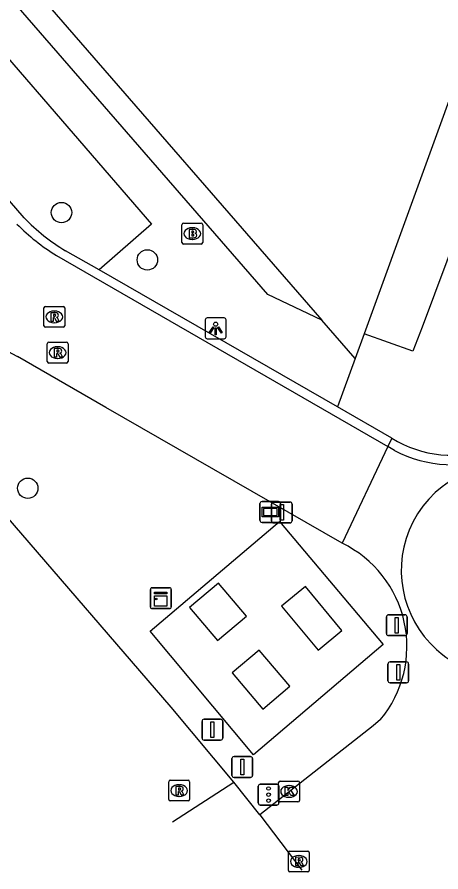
# Model space of a CAD drawing. Extents: x 155888 to 156864, y 383882 to 384671.
# Drawn here: x 156650.1 to 156670.41, y 383882.23 to 383923.23 of the extents above; entities that cross this region are included whole.
import ezdxf

# ---------------------------------------------------------------- set-up
doc = ezdxf.new("R2010")
doc.units = 0
for name, color, linetype in [('IMGEO_Afsluitpaal', 7, 'Continuous'), ('IMGEO_Boom', 7, 'Continuous'), ('IMGEO_Brandkraan', 7, 'Continuous'), ('IMGEO_Kast', 7, 'Continuous'), ('IMGEO_Kolk', 7, 'Continuous'), ('IMGEO_Lichtpunt', 7, 'Continuous'), ('IMGEO_OVBaan_gesloten', 7, 'Continuous'), ('IMGEO_Pand', 7, 'Continuous'), ('IMGEO_Rijbaan_lokaal_gesloten', 7, 'Continuous'), ('IMGEO_Rijbaan_lokaal_open', 7, 'Continuous'), ('IMGEO_Rioolput', 7, 'Continuous'), ('IMGEO_Straatnaambord', 7, 'Continuous'), ('IMGEO_Verkeersbordpaal', 7, 'Continuous'), ('IMGEO_Verkeerseiland_gesloten', 7, 'Continuous'), ('IMGEO_Verkeerseiland_open', 7, 'Continuous'), ('IMGEO_Verkeersregelinstallatiepaal', 7, 'Continuous'), ('IMGEO_Voetpad_open', 7, 'Continuous')]:
    doc.layers.add(name, color=color, linetype=linetype)

msp = doc.modelspace()

# ---------------------------------------------------------------- linework, layer by layer
at = {"layer": 'IMGEO_Afsluitpaal'}
for p, q in [((156662.288, 383899.069), (156662.288, 383899.869)), ((156662.288, 383899.869), (156662.288, 383899.069)), ((156662.388, 383899.969), (156663.178, 383899.969)), ((156663.178, 383899.969), (156662.388, 383899.969)), ((156663.278, 383899.869), (156663.278, 383899.069)), ((156663.278, 383899.069), (156663.278, 383899.869)), ((156663.178, 383898.969), (156662.388, 383898.969)), ((156662.388, 383898.969), (156663.178, 383898.969)), ((156667.796, 383893.659), (156667.796, 383894.459)), ((156667.796, 383894.459), (156667.796, 383893.659)), ((156667.896, 383894.559), (156668.686, 383894.559)), ((156668.686, 383894.559), (156667.896, 383894.559)), ((156668.786, 383894.459), (156668.786, 383893.659)), ((156668.786, 383893.659), (156668.786, 383894.459)), ((156668.686, 383893.559), (156667.896, 383893.559)), ((156667.896, 383893.559), (156668.686, 383893.559)), ((156667.871, 383891.399), (156667.871, 383892.199)), ((156667.871, 383892.199), (156667.871, 383891.399)), ((156667.971, 383892.299), (156668.761, 383892.299)), ((156668.761, 383892.299), (156667.971, 383892.299)), ((156668.861, 383892.199), (156668.861, 383891.399)), ((156668.861, 383891.399), (156668.861, 383892.199)), ((156668.761, 383891.299), (156667.971, 383891.299)), ((156667.971, 383891.299), (156668.761, 383891.299))]:
    msp.add_line(p, q, dxfattribs=at)
for points in [[(156662.708, 383899.844), (156662.858, 383899.844), (156662.858, 383899.094), (156662.708, 383899.094), (156662.708, 383899.844)], [(156668.216, 383894.434), (156668.366, 383894.434), (156668.366, 383893.684), (156668.216, 383893.684), (156668.216, 383894.434)], [(156668.291, 383892.174), (156668.441, 383892.174), (156668.441, 383891.424), (156668.291, 383891.424), (156668.291, 383892.174)]]:
    msp.add_lwpolyline(points, dxfattribs=at)
for centre, start, end in [((156662.388, 383899.869), 90, 180), ((156662.388, 383899.869), 90, 180), ((156663.178, 383899.869), 0, 90), ((156663.178, 383899.869), 360, 90), ((156662.388, 383899.069), 180, 270), ((156662.388, 383899.069), 180, 270), ((156663.178, 383899.069), 270, 0), ((156663.178, 383899.069), 270, 0), ((156667.896, 383894.459), 90, 180), ((156667.896, 383894.459), 90, 180), ((156668.686, 383894.459), 0, 90), ((156668.686, 383894.459), 360, 90), ((156667.896, 383893.659), 180, 270), ((156667.896, 383893.659), 180, 270), ((156668.686, 383893.659), 270, 0), ((156668.686, 383893.659), 270, 0), ((156667.971, 383892.199), 90, 180), ((156667.971, 383892.199), 90, 180), ((156668.761, 383892.199), 0, 90), ((156668.761, 383892.199), 360, 90), ((156667.971, 383891.399), 180, 270), ((156667.971, 383891.399), 180, 270), ((156668.761, 383891.399), 270, 0), ((156668.761, 383891.399), 270, 0)]:
    msp.add_arc(centre, 0.1, start, end, dxfattribs=at)
at = {"layer": 'IMGEO_Boom'}
for centre in [(156652.223, 383913.85), (156656.339, 383911.581), (156650.608, 383900.629)]:
    msp.add_circle(centre, 0.489, dxfattribs=at)
at = {"layer": 'IMGEO_Brandkraan'}
for p, q in [((156657.993, 383912.417), (156657.993, 383913.269)), ((156658.068, 383913.343), (156658.92, 383913.343)), ((156658.994, 383913.269), (156658.994, 383912.417)), ((156658.481, 383913.123), (156658.506, 383913.123)), ((156658.504, 383912.563), (156658.479, 383912.563)), ((156658.92, 383912.343), (156658.068, 383912.343))]:
    msp.add_line(p, q, dxfattribs=at)
for points in [[(156657.993, 383912.417), (156657.993, 383913.269)], [(156658.068, 383913.343), (156658.92, 383913.343)], [(156658.994, 383913.269), (156658.994, 383912.417)], [(156658.341, 383913.043), (156658.341, 383912.643), (156658.554, 383912.643)], [(156658.572, 383913.043), (156658.341, 383913.043)], [(156658.52, 383912.962), (156658.466, 383912.962), (156658.466, 383912.886)], [(156658.466, 383912.886), (156658.519, 383912.886)], [(156658.528, 383912.81), (156658.466, 383912.81), (156658.466, 383912.729)], [(156658.466, 383912.729), (156658.528, 383912.729)], [(156658.92, 383912.343), (156658.068, 383912.343)]]:
    msp.add_lwpolyline(points, dxfattribs=at)
for centre, radius, start, end in [((156658.07, 383913.267), 0.0765, 91.552, 178.448), ((156658.07, 383913.267), 0.0765, 91.552, 178.448), ((156658.918, 383913.267), 0.0765, 1.552, 88.448), ((156658.918, 383913.267), 0.0765, 1.552, 88.448), ((156658.521, 383912.924), 0.0379, 267.8285, 90.9355), ((156658.529, 383912.769), 0.0404, 269.8759, 90.5077), ((156658.576, 383912.898), 0.145, 59.4692, 91.5367), ((156658.601, 383912.945), 0.0922, 285.5137, 58.1501), ((156658.606, 383912.753), 0.105, 301.3115, 78.989), ((156658.07, 383912.419), 0.0765, 181.552, 268.448), ((156658.07, 383912.419), 0.0765, 181.552, 268.448), ((156658.56, 383912.894), 0.251, 268.6676, 293.5347), ((156658.918, 383912.419), 0.0765, 271.552, 358.448), ((156658.918, 383912.419), 0.0765, 271.552, 358.448)]:
    msp.add_arc(centre, radius, start, end, dxfattribs=at)
for centre, major_axis, ratio, start_param, end_param in [((156658.48, 383912.843), (-0.387, 0.002), 0.722429, 4.712389, 7.853982), ((156658.505, 383912.843), (-0.39, 0.002), 0.717154, 1.570796, 4.712389)]:
    msp.add_ellipse(centre, major_axis=major_axis, ratio=ratio, start_param=start_param, end_param=end_param, dxfattribs=at)
at = {"layer": 'IMGEO_Kast'}
for p, q in [((156656.483, 383894.93), (156656.483, 383895.771)), ((156656.483, 383895.771), (156656.483, 383894.93)), ((156656.558, 383895.855), (156657.399, 383895.855)), ((156657.399, 383895.855), (156656.558, 383895.855)), ((156657.483, 383895.78), (156657.483, 383894.939)), ((156657.483, 383894.939), (156657.483, 383895.78)), ((156657.408, 383894.855), (156656.567, 383894.855)), ((156656.567, 383894.855), (156657.408, 383894.855))]:
    msp.add_line(p, q, dxfattribs=at)
for points in [[(156656.678, 383895.645), (156657.278, 383895.645), (156657.278, 383895.56), (156656.678, 383895.56), (156656.678, 383895.645)], [(156656.678, 383895.47), (156657.278, 383895.47), (156657.278, 383894.981), (156656.678, 383894.981), (156656.678, 383895.47)]]:
    msp.add_lwpolyline(points, dxfattribs=at)
msp.add_circle((156656.762, 383895.319), 0.0377, dxfattribs=at)
for centre, start, end in [((156656.561, 383895.777), 92.4484, 184.2845), ((156656.561, 383895.777), 92.4484, 184.2845), ((156657.405, 383895.777), 2.4484, 94.2845), ((156657.405, 383895.777), 2.4484, 94.2845), ((156656.561, 383894.933), 182.4484, 274.2845), ((156656.561, 383894.933), 182.4484, 274.2845), ((156657.405, 383894.933), 272.4484, 4.2845), ((156657.405, 383894.933), 272.4484, 4.2845)]:
    msp.add_arc(centre, 0.0779, start, end, dxfattribs=at)
at = {"layer": 'IMGEO_Kolk'}
for p, q in [((156662.703, 383886.586), (156663.555, 383886.586)), ((156662.628, 383885.66), (156662.628, 383886.512)), ((156663.116, 383886.366), (156663.141, 383886.366)), ((156663.629, 383886.512), (156663.629, 383885.66)), ((156663.139, 383885.806), (156663.114, 383885.806)), ((156663.555, 383885.586), (156662.703, 383885.586))]:
    msp.add_line(p, q, dxfattribs=at)
for points in [[(156662.703, 383886.586), (156663.555, 383886.586)], [(156662.628, 383885.66), (156662.628, 383886.512)], [(156662.949, 383886.286), (156663.072, 383886.286), (156663.072, 383886.135), (156663.202, 383886.286), (156663.366, 383886.286), (156663.22, 383886.135), (156663.373, 383885.886), (156663.221, 383885.886), (156663.136, 383886.05), (156663.072, 383885.983), (156663.072, 383885.886), (156662.949, 383885.886), (156662.949, 383886.286)], [(156663.629, 383886.512), (156663.629, 383885.66)], [(156663.555, 383885.586), (156662.703, 383885.586)]]:
    msp.add_lwpolyline(points, dxfattribs=at)
for centre, start, end in [((156662.705, 383886.51), 91.552, 178.448), ((156662.705, 383886.51), 91.552, 178.448), ((156663.553, 383886.51), 1.552, 88.448), ((156663.553, 383886.51), 1.552, 88.448), ((156662.705, 383885.662), 181.552, 268.448), ((156662.705, 383885.662), 181.552, 268.448), ((156663.553, 383885.662), 271.552, 358.448), ((156663.553, 383885.662), 271.552, 358.448)]:
    msp.add_arc(centre, 0.0765, start, end, dxfattribs=at)
for centre, major_axis, ratio, start_param, end_param in [((156663.115, 383886.086), (-0.387, 0.002), 0.722429, 4.712389, 7.853982), ((156663.14, 383886.086), (-0.39, 0.002), 0.717154, 1.570796, 4.712389)]:
    msp.add_ellipse(centre, major_axis=major_axis, ratio=ratio, start_param=start_param, end_param=end_param, dxfattribs=at)
at = {"layer": 'IMGEO_Lichtpunt'}
for p, q in [((156660.019, 383908.795), (156659.211, 383908.795)), ((156660.019, 383908.795), (156659.211, 383908.795)), ((156659.117, 383908.7), (156659.117, 383907.893)), ((156659.117, 383908.7), (156659.117, 383907.893)), ((156660.113, 383907.893), (156660.113, 383908.7)), ((156660.113, 383907.893), (156660.113, 383908.7)), ((156659.211, 383907.799), (156660.019, 383907.799)), ((156659.211, 383907.799), (156660.019, 383907.799))]:
    msp.add_line(p, q, dxfattribs=at)
for points in [[(156659.491, 383908.364), (156659.53, 383908.336), (156659.342, 383908.074), (156659.304, 383908.101), (156659.491, 383908.364)], [(156659.593, 383908.316), (156659.64, 383908.316), (156659.64, 383907.994), (156659.593, 383907.994), (156659.593, 383908.316)], [(156659.703, 383908.336), (156659.741, 383908.363), (156659.928, 383908.101), (156659.889, 383908.073), (156659.703, 383908.336)]]:
    msp.add_lwpolyline(points, dxfattribs=at)
msp.add_circle((156659.616, 383908.498), 0.0994, dxfattribs=at)
for centre, start, end in [((156659.211, 383908.7), 90, 180), ((156659.211, 383908.7), 90, 180), ((156660.019, 383908.7), 0, 90), ((156660.019, 383908.7), 0, 90), ((156659.211, 383907.893), 180, 270), ((156659.211, 383907.893), 180, 270), ((156660.019, 383907.893), 270, 0), ((156660.019, 383907.893), 270, 360)]:
    msp.add_arc(centre, 0.0946, start, end, dxfattribs=at)
at = {"layer": 'IMGEO_OVBaan_gesloten'}
for points in [[(156660.479, 383886.538), (156657.48, 383890.128), (156649.574, 383899.314), (156634.845, 383916.306), (156562.118, 384000), (156526.643, 384040.832)], [(156657.549, 383884.637), (156660.479, 383886.538)], [(156661.73, 383884.973), (156660.479, 383886.538)], [(156661.73, 383884.973), (156663.735, 383882.319)]]:
    msp.add_lwpolyline(points, dxfattribs=at)
at = {"layer": 'IMGEO_Pand'}
for points in [[(156677.017, 383936.373), (156666.729, 383908.038)], [(156651.646, 383923.717), (156664.695, 383908.697)], [(156666.298, 383906.852), (156664.695, 383908.697)], [(156666.729, 383908.038), (156666.298, 383906.852)]]:
    msp.add_lwpolyline(points, dxfattribs=at)
at = {"layer": 'IMGEO_Rijbaan_lokaal_gesloten'}
for points in [[(156651.986, 383911.798), (156667.859, 383902.624)], [(156665.675, 383897.988), (156654.355, 383904.503), (156650.108, 383906.945)], [(156667.859, 383902.624), (156665.675, 383897.988)]]:
    msp.add_lwpolyline(points, dxfattribs=at)
for centre, radius, start, end in [((156656.791, 383919.825), 9.355, 224.2145, 239.0938), ((156656.46, 383919.262), 13.858, 222.9402, 242.7182)]:
    msp.add_arc(centre, radius, start, end, dxfattribs=at)
at = {"layer": 'IMGEO_Rijbaan_lokaal_open'}
for points in [[(156650.441, 383913.603), (156645.704, 383919.064)], [(156654.022, 383911.101), (156652.423, 383912.02)], [(156665.453, 383904.527), (156654.022, 383911.101)], [(156668.052, 383903.033), (156665.453, 383904.527)], [(156668.052, 383903.033), (156667.859, 383902.624)], [(156668.18, 383902.447), (156667.859, 383902.624)], [(156667.519, 383889.539), (156667.165, 383889.242), (156661.73, 383884.973)]]:
    msp.add_lwpolyline(points, dxfattribs=at)
for centre, radius, start, end in [((156657.028, 383919.818), 9.056, 223.3352, 239.4369), ((156670.935, 383907.665), 5.456, 238.1016, 343.1468), ((156670.947, 383907.668), 5.909, 242.0767, 342.8212), ((156673.61, 383896.672), 5.11, 73.8669, 152.8751), ((156673.621, 383896.691), 5.112, 153.116, 227.867), ((156663.28, 383893.04), 5.498, 320.4517, 64.1719), ((156673.623, 383896.689), 5.111, 227.838, 279.8065)]:
    msp.add_arc(centre, radius, start, end, dxfattribs=at)
at = {"layer": 'IMGEO_Rioolput'}
for p, q in [((156651.379, 383908.424), (156651.379, 383909.276)), ((156651.454, 383909.35), (156652.306, 383909.35)), ((156651.867, 383909.13), (156651.892, 383909.13)), ((156652.38, 383909.276), (156652.38, 383908.424)), ((156652.306, 383908.35), (156651.454, 383908.35)), ((156651.89, 383908.57), (156651.865, 383908.57)), ((156651.539, 383906.709), (156651.539, 383907.561)), ((156651.614, 383907.635), (156652.466, 383907.635)), ((156652.54, 383907.561), (156652.54, 383906.709)), ((156652.027, 383907.415), (156652.052, 383907.415)), ((156652.05, 383906.855), (156652.025, 383906.855)), ((156652.466, 383906.635), (156651.614, 383906.635)), ((156657.439, 383886.63), (156658.291, 383886.63)), ((156657.364, 383885.704), (156657.364, 383886.556)), ((156657.852, 383886.41), (156657.877, 383886.41)), ((156658.365, 383886.556), (156658.365, 383885.704)), ((156657.875, 383885.85), (156657.85, 383885.85)), ((156658.291, 383885.63), (156657.439, 383885.63)), ((156663.099, 383882.303), (156663.099, 383883.155)), ((156663.174, 383883.229), (156664.026, 383883.229)), ((156663.587, 383883.009), (156663.612, 383883.009)), ((156664.1, 383883.155), (156664.1, 383882.303)), ((156664.026, 383882.229), (156663.174, 383882.229)), ((156663.61, 383882.449), (156663.585, 383882.449))]:
    msp.add_line(p, q, dxfattribs=at)
for points in [[(156651.379, 383908.424), (156651.379, 383909.276)], [(156651.454, 383909.35), (156652.306, 383909.35)], [(156652.38, 383909.276), (156652.38, 383908.424)], [(156651.968, 383909.048), (156651.716, 383909.05), (156651.716, 383908.65)], [(156651.716, 383908.65), (156651.84, 383908.65), (156651.84, 383908.812), (156651.851, 383908.812)], [(156651.894, 383908.969), (156651.84, 383908.969), (156651.84, 383908.888)], [(156651.84, 383908.888), (156651.892, 383908.888)], [(156651.898, 383908.783), (156651.969, 383908.65), (156652.109, 383908.65), (156652.044, 383908.776)], [(156652.306, 383908.35), (156651.454, 383908.35)], [(156651.539, 383906.709), (156651.539, 383907.561)], [(156651.614, 383907.635), (156652.466, 383907.635)], [(156652.54, 383907.561), (156652.54, 383906.709)], [(156652.128, 383907.333), (156651.876, 383907.335), (156651.876, 383906.935)], [(156651.876, 383906.935), (156652, 383906.935), (156652, 383907.097), (156652.011, 383907.097)], [(156652.054, 383907.254), (156652, 383907.254), (156652, 383907.173)], [(156652, 383907.173), (156652.052, 383907.173)], [(156652.058, 383907.068), (156652.129, 383906.935), (156652.269, 383906.935), (156652.204, 383907.061)], [(156652.466, 383906.635), (156651.614, 383906.635)], [(156657.439, 383886.63), (156658.291, 383886.63)], [(156657.364, 383885.704), (156657.364, 383886.556)], [(156657.953, 383886.328), (156657.701, 383886.33), (156657.701, 383885.93)], [(156657.879, 383886.249), (156657.825, 383886.249), (156657.825, 383886.168)], [(156657.825, 383886.168), (156657.877, 383886.168)], [(156658.365, 383886.556), (156658.365, 383885.704)], [(156657.701, 383885.93), (156657.825, 383885.93), (156657.825, 383886.092), (156657.836, 383886.092)], [(156657.883, 383886.063), (156657.954, 383885.93), (156658.094, 383885.93), (156658.029, 383886.056)], [(156658.291, 383885.63), (156657.439, 383885.63)], [(156663.099, 383882.303), (156663.099, 383883.155)], [(156663.174, 383883.229), (156664.026, 383883.229)], [(156663.688, 383882.927), (156663.436, 383882.929), (156663.436, 383882.529)], [(156664.1, 383883.155), (156664.1, 383882.303)], [(156663.436, 383882.529), (156663.56, 383882.529), (156663.56, 383882.691), (156663.571, 383882.691)], [(156663.614, 383882.848), (156663.56, 383882.848), (156663.56, 383882.767)], [(156663.56, 383882.767), (156663.612, 383882.767)], [(156663.618, 383882.662), (156663.689, 383882.529), (156663.829, 383882.529), (156663.764, 383882.655)], [(156664.026, 383882.229), (156663.174, 383882.229)]]:
    msp.add_lwpolyline(points, dxfattribs=at)
for centre, radius, start, end in [((156651.456, 383909.274), 0.0765, 91.552, 178.448), ((156651.456, 383909.274), 0.0765, 91.552, 178.448), ((156652.304, 383909.274), 0.0765, 1.552, 88.448), ((156652.304, 383909.274), 0.0765, 1.552, 88.448), ((156651.85, 383908.759), 0.0533, 26.0293, 88.6989), ((156651.876, 383909.077), 0.19, 274.7715, 282.9687), ((156651.9, 383908.873), 0.0964, 77.0061, 93.1865), ((156651.914, 383908.93), 0.0378, 276.6634, 79.6772), ((156651.967, 383908.938), 0.109, 350.3612, 89.416), ((156651.965, 383908.938), 0.112, 277.5842, 350.9817), ((156651.949, 383908.723), 0.108, 29.5134, 73.7905), ((156651.456, 383908.426), 0.0765, 181.552, 268.448), ((156651.456, 383908.426), 0.0765, 181.552, 268.448), ((156652.304, 383908.426), 0.0765, 271.552, 358.448), ((156652.304, 383908.426), 0.0765, 271.552, 358.448), ((156651.616, 383907.559), 0.0765, 91.552, 178.448), ((156651.616, 383907.559), 0.0765, 91.552, 178.448), ((156652.464, 383907.559), 0.0765, 1.552, 88.448), ((156652.464, 383907.559), 0.0765, 1.552, 88.448), ((156652.01, 383907.044), 0.0533, 26.0293, 88.6989), ((156652.036, 383907.362), 0.19, 274.7715, 282.9687), ((156652.06, 383907.158), 0.0964, 77.0061, 93.1865), ((156652.074, 383907.215), 0.0378, 276.6634, 79.6772), ((156652.127, 383907.223), 0.109, 350.3612, 89.416), ((156652.125, 383907.223), 0.112, 277.5842, 350.9817), ((156652.109, 383907.008), 0.108, 29.5134, 73.7905), ((156651.616, 383906.711), 0.0765, 181.552, 268.448), ((156651.616, 383906.711), 0.0765, 181.552, 268.448), ((156652.464, 383906.711), 0.0765, 271.552, 358.448), ((156652.464, 383906.711), 0.0765, 271.552, 358.448), ((156657.441, 383886.554), 0.0765, 91.552, 178.448), ((156657.441, 383886.554), 0.0765, 91.552, 178.448), ((156658.289, 383886.554), 0.0765, 1.552, 88.448), ((156658.289, 383886.554), 0.0765, 1.552, 88.448), ((156657.861, 383886.357), 0.19, 274.7715, 282.9687), ((156657.885, 383886.153), 0.0964, 77.0061, 93.1865), ((156657.899, 383886.21), 0.0378, 276.6634, 79.6772), ((156657.952, 383886.218), 0.109, 350.3612, 89.416), ((156657.95, 383886.218), 0.112, 277.5842, 350.9817), ((156657.835, 383886.039), 0.0533, 26.0293, 88.6989), ((156657.934, 383886.003), 0.108, 29.5134, 73.7905), ((156657.441, 383885.706), 0.0765, 181.552, 268.448), ((156657.441, 383885.706), 0.0765, 181.552, 268.448), ((156658.289, 383885.706), 0.0765, 271.552, 358.448), ((156658.289, 383885.706), 0.0765, 271.552, 358.448), ((156663.176, 383883.153), 0.0765, 91.552, 178.448), ((156663.176, 383883.153), 0.0765, 91.552, 178.448), ((156663.687, 383882.817), 0.109, 350.3612, 89.416), ((156664.024, 383883.153), 0.0765, 1.552, 88.448), ((156664.024, 383883.153), 0.0765, 1.552, 88.448), ((156663.57, 383882.638), 0.0533, 26.0293, 88.6989), ((156663.596, 383882.956), 0.19, 274.7715, 282.9687), ((156663.62, 383882.752), 0.0964, 77.0061, 93.1865), ((156663.634, 383882.809), 0.0378, 276.6634, 79.6772), ((156663.685, 383882.817), 0.112, 277.5842, 350.9817), ((156663.669, 383882.602), 0.108, 29.5134, 73.7905), ((156663.176, 383882.305), 0.0765, 181.552, 268.448), ((156663.176, 383882.305), 0.0765, 181.552, 268.448), ((156664.024, 383882.305), 0.0765, 271.552, 358.448), ((156664.024, 383882.305), 0.0765, 271.552, 358.448)]:
    msp.add_arc(centre, radius, start, end, dxfattribs=at)
for centre, major_axis, ratio, start_param, end_param in [((156651.866, 383908.85), (-0.387, 0.002), 0.722429, 4.712389, 7.853982), ((156651.891, 383908.85), (-0.39, 0.002), 0.717154, 1.570796, 4.712389), ((156652.026, 383907.135), (-0.387, 0.002), 0.722429, 4.712389, 7.853982), ((156652.051, 383907.135), (-0.39, 0.002), 0.717154, 1.570796, 4.712389), ((156657.851, 383886.13), (-0.387, 0.002), 0.722429, 4.712389, 7.853982), ((156657.876, 383886.13), (-0.39, 0.002), 0.717154, 1.570796, 4.712389), ((156663.586, 383882.729), (-0.387, 0.002), 0.722429, 4.712389, 7.853982), ((156663.611, 383882.729), (-0.39, 0.002), 0.717154, 1.570796, 4.712389)]:
    msp.add_ellipse(centre, major_axis=major_axis, ratio=ratio, start_param=start_param, end_param=end_param, dxfattribs=at)
at = {"layer": 'IMGEO_Straatnaambord'}
for p, q in [((156661.737, 383899.093), (156661.737, 383899.893)), ((156661.737, 383899.893), (156661.737, 383899.093)), ((156661.837, 383899.993), (156662.627, 383899.993)), ((156662.627, 383899.993), (156661.837, 383899.993)), ((156662.727, 383899.893), (156662.727, 383899.093)), ((156662.727, 383899.093), (156662.727, 383899.893)), ((156662.627, 383898.993), (156661.837, 383898.993)), ((156661.837, 383898.993), (156662.627, 383898.993))]:
    msp.add_line(p, q, dxfattribs=at)
for points in [[(156661.838, 383899.725), (156662.626, 383899.725), (156662.626, 383899.261), (156661.838, 383899.261), (156661.838, 383899.725)], [(156661.903, 383899.66), (156661.903, 383899.326), (156662.561, 383899.326), (156662.561, 383899.66), (156661.903, 383899.66)]]:
    msp.add_lwpolyline(points, dxfattribs=at)
for centre, start, end in [((156661.837, 383899.893), 90, 180), ((156661.837, 383899.893), 90, 180), ((156662.627, 383899.893), 0, 90), ((156662.627, 383899.893), 360, 90), ((156661.837, 383899.093), 180, 270), ((156661.837, 383899.093), 180, 270), ((156662.627, 383899.093), 270, 0), ((156662.627, 383899.093), 270, 0)]:
    msp.add_arc(centre, 0.1, start, end, dxfattribs=at)
at = {"layer": 'IMGEO_Verkeersbordpaal'}
for p, q in [((156658.959, 383888.649), (156658.959, 383889.449)), ((156658.959, 383889.449), (156658.959, 383888.649)), ((156659.059, 383889.549), (156659.849, 383889.549)), ((156659.849, 383889.549), (156659.059, 383889.549)), ((156659.949, 383889.449), (156659.949, 383888.649)), ((156659.949, 383888.649), (156659.949, 383889.449)), ((156659.849, 383888.549), (156659.059, 383888.549)), ((156659.059, 383888.549), (156659.849, 383888.549)), ((156660.393, 383886.86), (156660.393, 383887.66)), ((156660.393, 383887.66), (156660.393, 383886.86)), ((156660.493, 383887.76), (156661.283, 383887.76)), ((156661.283, 383887.76), (156660.493, 383887.76)), ((156661.383, 383887.66), (156661.383, 383886.86)), ((156661.383, 383886.86), (156661.383, 383887.66)), ((156661.283, 383886.76), (156660.493, 383886.76)), ((156660.493, 383886.76), (156661.283, 383886.76))]:
    msp.add_line(p, q, dxfattribs=at)
for points in [[(156659.379, 383889.424), (156659.529, 383889.424), (156659.529, 383888.674), (156659.379, 383888.674), (156659.379, 383889.424)], [(156660.813, 383887.635), (156660.963, 383887.635), (156660.963, 383886.885), (156660.813, 383886.885), (156660.813, 383887.635)]]:
    msp.add_lwpolyline(points, dxfattribs=at)
for centre, start, end in [((156659.059, 383889.449), 90, 180), ((156659.059, 383889.449), 90, 180), ((156659.849, 383889.449), 0, 90), ((156659.849, 383889.449), 360, 90), ((156659.059, 383888.649), 180, 270), ((156659.059, 383888.649), 180, 270), ((156659.849, 383888.649), 270, 0), ((156659.849, 383888.649), 270, 0), ((156660.493, 383887.66), 90, 180), ((156660.493, 383887.66), 90, 180), ((156661.283, 383887.66), 0, 90), ((156661.283, 383887.66), 360, 90), ((156660.493, 383886.86), 180, 270), ((156660.493, 383886.86), 180, 270), ((156661.283, 383886.86), 270, 0), ((156661.283, 383886.86), 270, 0)]:
    msp.add_arc(centre, 0.1, start, end, dxfattribs=at)
at = {"layer": 'IMGEO_Verkeerseiland_gesloten'}
for points in [[(156659.741, 383896.081), (156658.361, 383894.915), (156659.705, 383893.325), (156661.085, 383894.49), (156659.741, 383896.081)], [(156663.915, 383895.921), (156662.768, 383894.97), (156664.519, 383892.859), (156665.666, 383893.811), (156663.915, 383895.921)], [(156661.693, 383892.869), (156660.401, 383891.773), (156661.874, 383890.036), (156663.166, 383891.132), (156661.693, 383892.869)]]:
    msp.add_lwpolyline(points, dxfattribs=at)
at = {"layer": 'IMGEO_Verkeerseiland_open'}
msp.add_lwpolyline([(156662.67, 383899.029), (156667.638, 383893.135), (156661.421, 383887.844), (156656.466, 383893.771), (156662.67, 383899.029)], dxfattribs=at)
at = {"layer": 'IMGEO_Verkeersregelinstallatiepaal'}
for p, q in [((156661.653, 383885.536), (156661.653, 383886.336)), ((156661.653, 383886.336), (156661.653, 383885.536)), ((156661.753, 383886.436), (156662.543, 383886.436)), ((156662.543, 383886.436), (156661.753, 383886.436)), ((156662.643, 383886.336), (156662.643, 383885.536)), ((156662.643, 383885.536), (156662.643, 383886.336)), ((156662.543, 383885.436), (156661.753, 383885.436)), ((156661.753, 383885.436), (156662.543, 383885.436))]:
    msp.add_line(p, q, dxfattribs=at)
for centre in [(156662.148, 383886.226), (156662.148, 383885.936), (156662.148, 383885.646)]:
    msp.add_circle(centre, 0.085, dxfattribs=at)
for centre, start, end in [((156661.753, 383886.336), 90, 180), ((156661.753, 383886.336), 90, 180), ((156662.543, 383886.336), 0, 90), ((156662.543, 383886.336), 360, 90), ((156661.753, 383885.536), 180, 270), ((156661.753, 383885.536), 180, 270), ((156662.543, 383885.536), 270, 0), ((156662.543, 383885.536), 270, 0)]:
    msp.add_arc(centre, 0.1, start, end, dxfattribs=at)
at = {"layer": 'IMGEO_Voetpad_open'}
for points in [[(156664.695, 383908.697), (156662.111, 383909.928), (156635.435, 383940.644), (156611.103, 383968.653)], [(156649.012, 383921.996), (156656.543, 383913.299), (156654.022, 383911.101)], [(156673, 383917.716), (156669.502, 383908.349), (156669.057, 383907.205), (156666.729, 383908.038)], [(156666.298, 383906.852), (156665.453, 383904.527)]]:
    msp.add_lwpolyline(points, dxfattribs=at)

doc.saveas('drawing.dxf')
